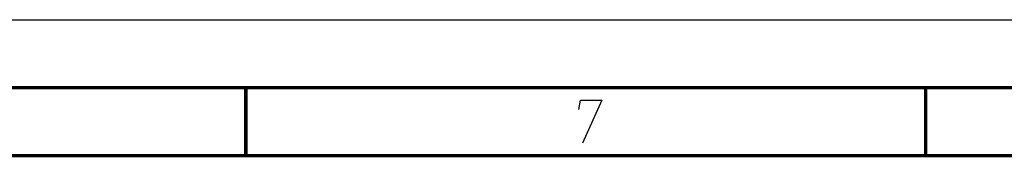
# Model space of a CAD drawing. Header units: millimetres. Extents: x 0 to 420, y 0 to 297.
# Tile 489 of 514: x 301 to 373, y 287 to 297. Entities that reach past the tile are written whole.
import ezdxf

# ---------------------------------------------------------------- set-up
doc = ezdxf.new("R2010")
doc.units = ezdxf.units.MM
doc.header["$LTSCALE"] = 23.1
doc.layers.get('0').update_dxf_attribs({"linetype": 'CONTINUOUS'})

msp = doc.modelspace()

# ---------------------------------------------------------------- linework, layer by layer
at = {"color": 7, "linetype": 'Continuous'}
for p, q in [((0, 297), (420, 297)), ((25, 286.9999), (410, 286.9999))]:
    msp.add_line(p, q, dxfattribs=at)
at = {"color": 7, "linetype": 'Continuous', "const_width": 0.25}
for points in [[(415, 292), (20, 292)], [(317.5002, 292), (317.5002, 287)], [(367.5001, 292), (367.5001, 287)], [(25, 287), (410, 287)]]:
    msp.add_lwpolyline(points, dxfattribs=at)
at = {"color": 2, "linetype": 'Continuous'}
msp.add_lwpolyline([(341.9937, 290.4), (342.1039, 291.075), (343.6789, 291.075), (342.2646, 287.925)], dxfattribs=at)

doc.saveas('drawing.dxf')
